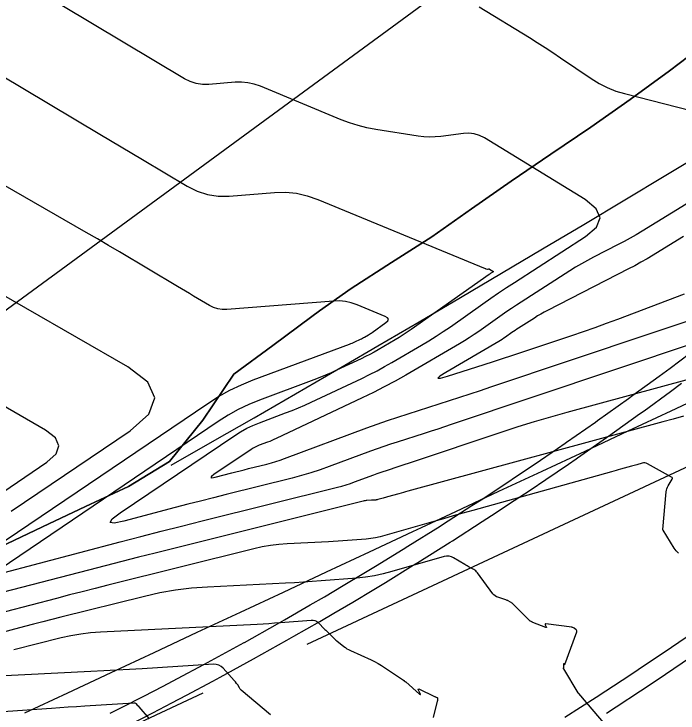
# Model space of a CAD drawing. Extents: x 1354696 to 1366163, y 660729 to 670380.
# Drawn here: x 1361099.9 to 1361169.7, y 664627.7 to 664701.2 of the extents above; entities that cross this region are included whole.
import ezdxf

# ---------------------------------------------------------------- set-up
doc = ezdxf.new("R2010")
doc.units = 0
for name, color, linetype in [('R_Contours', 7, 'Continuous'), ('R_Detour', 7, 'Continuous'), ('R_Erosion', 7, 'Continuous'), ('R_Fin Surface', 7, 'Continuous')]:
    doc.layers.add(name, color=color, linetype=linetype)

msp = doc.modelspace()

# ---------------------------------------------------------------- linework, layer by layer
at = {"layer": 'R_Contours'}
for points in [[(1361171.714, 664666.678), (1361145.869, 664658.009), (1361145.162, 664657.774), (1361144.454, 664657.54), (1361143.745, 664657.31), (1361143.036, 664657.081), (1361140.196, 664656.173), (1361139.488, 664655.942), (1361138.782, 664655.703), (1361138.079, 664655.455), (1361137.379, 664655.2), (1361133.045, 664653.588), (1361132.086, 664653.247), (1361131.118, 664652.932), (1361130.142, 664652.645), (1361129.158, 664652.385), (1361122.222, 664650.654), (1361120.874, 664650.315), (1361119.528, 664649.973), (1361118.183, 664649.627), (1361116.838, 664649.277), (1361111.463, 664647.869), (1361110.431, 664647.659), (1361110.023, 664647.731), (1361110.238, 664648.085), (1361111.077, 664648.723), (1361123.113, 664656.867), (1361123.732, 664657.26), (1361124.37, 664657.613), (1361125.029, 664657.928), (1361125.707, 664658.204), (1361128.461, 664659.23), (1361129.146, 664659.494), (1361129.825, 664659.771), (1361130.499, 664660.064), (1361131.166, 664660.37), (1361136.463, 664662.868), (1361137.272, 664663.261), (1361138.072, 664663.67), (1361138.863, 664664.097), (1361139.645, 664664.542), (1361142.754, 664666.353), (1361143.526, 664666.815), (1361144.287, 664667.292), (1361145.038, 664667.787), (1361145.778, 664668.298), (1361149.201, 664670.717), (1361150.02, 664671.288), (1361150.844, 664671.852), (1361151.674, 664672.406), (1361152.51, 664672.952), (1361159.997, 664677.784), (1361161.14, 664678.766), (1361161.513, 664679.738), (1361161.116, 664680.7), (1361159.95, 664681.654), (1361149.354, 664688.136), (1361148.834, 664688.4), (1361148.293, 664688.565), (1361147.731, 664688.634), (1361147.149, 664688.604), (1361144.777, 664688.292), (1361144.185, 664688.236), (1361143.593, 664688.222), (1361143.001, 664688.251), (1361142.41, 664688.323), (1361137.944, 664689.029), (1361137.01, 664689.204), (1361136.091, 664689.434), (1361135.188, 664689.717), (1361134.3, 664690.054), (1361125.811, 664693.565), (1361125.166, 664693.789), (1361124.508, 664693.933), (1361123.838, 664693.998), (1361123.155, 664693.983), (1361120.398, 664693.763), (1361119.72, 664693.759), (1361119.067, 664693.858), (1361118.438, 664694.059), (1361117.832, 664694.363), (1361104.947, 664702.074)], [(1361148.803, 664701.923), (1361154.09, 664698.688), (1361154.919, 664698.174), (1361155.741, 664697.65), (1361156.556, 664697.116), (1361157.365, 664696.571), (1361160.586, 664694.372), (1361161.409, 664693.861), (1361162.267, 664693.427), (1361163.16, 664693.071), (1361164.087, 664692.793), (1361175.29, 664689.95)], [(1361093.05, 664697.995), (1361108.95, 664688.536), (1361110.072, 664687.868), (1361111.194, 664687.199), (1361112.315, 664686.529), (1361113.436, 664685.859), (1361118.118, 664683.057), (1361119.16, 664682.534), (1361120.243, 664682.188), (1361121.368, 664682.018), (1361122.534, 664682.024), (1361127.28, 664682.403), (1361128.455, 664682.429), (1361129.609, 664682.317), (1361130.742, 664682.069), (1361131.852, 664681.683), (1361149.442, 664674.409), (1361149.469, 664674.398), (1361149.497, 664674.39), (1361149.526, 664674.383), (1361149.554, 664674.377), (1361149.692, 664674.356), (1361149.71, 664674.353), (1361149.728, 664674.352), (1361149.746, 664674.353), (1361149.765, 664674.355), (1361149.838, 664674.364), (1361149.855, 664674.365), (1361149.873, 664674.363), (1361149.889, 664674.358), (1361149.905, 664674.35), (1361150.231, 664674.15), (1361150.267, 664674.121), (1361150.28, 664674.091), (1361150.268, 664674.061), (1361150.233, 664674.031), (1361150.045, 664673.91), (1361149.998, 664673.879), (1361149.952, 664673.848), (1361149.905, 664673.817), (1361149.86, 664673.785), (1361141.671, 664667.999), (1361141.253, 664667.71), (1361140.828, 664667.43), (1361140.397, 664667.16), (1361139.961, 664666.899), (1361138.202, 664665.874), (1361137.759, 664665.623), (1361137.312, 664665.381), (1361136.859, 664665.149), (1361136.402, 664664.927), (1361133.821, 664663.71), (1361133.234, 664663.441), (1361132.643, 664663.184), (1361132.046, 664662.94), (1361131.444, 664662.709), (1361125.733, 664660.581), (1361124.597, 664660.118), (1361123.493, 664659.591), (1361122.424, 664658.999), (1361121.388, 664658.342), (1361098.333, 664642.741)], [(1361098.98, 664645.821), (1361120.279, 664660.233), (1361121.419, 664660.957), (1361122.596, 664661.608), (1361123.81, 664662.189), (1361125.061, 664662.697), (1361135.188, 664666.471), (1361135.328, 664666.525), (1361135.467, 664666.581), (1361135.604, 664666.641), (1361135.74, 664666.704), (1361136.34, 664666.986), (1361136.447, 664667.038), (1361136.552, 664667.092), (1361136.656, 664667.148), (1361136.759, 664667.206), (1361137.167, 664667.445), (1361137.269, 664667.505), (1361137.369, 664667.568), (1361137.467, 664667.633), (1361137.565, 664667.7), (1361139.014, 664668.724), (1361139.215, 664668.909), (1361139.269, 664669.078), (1361139.179, 664669.231), (1361138.942, 664669.367), (1361135.969, 664670.596), (1361135.365, 664670.806), (1361134.748, 664670.942), (1361134.12, 664671.002), (1361133.48, 664670.988), (1361122.275, 664670.094), (1361121.797, 664670.092), (1361121.336, 664670.161), (1361120.892, 664670.303), (1361120.464, 664670.518), (1361118.789, 664671.521), (1361118.37, 664671.771), (1361117.951, 664672.021), (1361117.531, 664672.271), (1361117.112, 664672.521), (1361111, 664676.157), (1361109.841, 664676.844), (1361108.678, 664677.526), (1361107.513, 664678.204), (1361106.345, 664678.877), (1361093.399, 664686.307)], [(1361175.656, 664684.292), (1361165.931, 664678.337), (1361165.31, 664677.965), (1361164.683, 664677.605), (1361164.049, 664677.257), (1361163.408, 664676.921), (1361160.831, 664675.602), (1361160.191, 664675.264), (1361159.561, 664674.911), (1361158.939, 664674.542), (1361158.326, 664674.157), (1361152.726, 664670.542), (1361152.222, 664670.213), (1361151.721, 664669.878), (1361151.223, 664669.539), (1361150.729, 664669.193), (1361148.761, 664667.803), (1361148.265, 664667.46), (1361147.763, 664667.129), (1361147.253, 664666.809), (1361146.736, 664666.5), (1361141.088, 664663.209), (1361139.967, 664662.572), (1361138.833, 664661.96), (1361137.685, 664661.372), (1361136.525, 664660.809), (1361127.453, 664656.53), (1361127.236, 664656.431), (1361127.018, 664656.336), (1361126.797, 664656.246), (1361126.575, 664656.16), (1361125.681, 664655.827), (1361125.461, 664655.738), (1361125.247, 664655.635), (1361125.04, 664655.521), (1361124.839, 664655.393), (1361120.932, 664652.75), (1361120.66, 664652.543), (1361120.59, 664652.428), (1361120.722, 664652.404), (1361121.057, 664652.473), (1361122.802, 664652.93), (1361123.239, 664653.043), (1361123.675, 664653.156), (1361124.112, 664653.267), (1361124.549, 664653.376), (1361126.501, 664653.863), (1361126.97, 664653.987), (1361127.435, 664654.124), (1361127.896, 664654.274), (1361128.353, 664654.437), (1361137.016, 664657.658), (1361138.089, 664658.05), (1361139.167, 664658.429), (1361140.249, 664658.796), (1361141.335, 664659.151), (1361145.689, 664660.543), (1361146.777, 664660.893), (1361147.863, 664661.247), (1361148.949, 664661.604), (1361150.033, 664661.966), (1361175.252, 664670.425)], [(1361170.285, 664677.779), (1361169.651, 664677.384), (1361167.101, 664675.823), (1361166.46, 664675.439), (1361165.812, 664675.067), (1361165.158, 664674.708), (1361164.496, 664674.361), (1361155.99, 664670.005), (1361155.638, 664669.819), (1361155.289, 664669.624), (1361154.946, 664669.421), (1361154.608, 664669.208), (1361152.942, 664668.133), (1361152.769, 664668.02), (1361152.598, 664667.905), (1361152.427, 664667.789), (1361152.258, 664667.67), (1361151.583, 664667.193), (1361151.413, 664667.076), (1361151.24, 664666.963), (1361151.065, 664666.853), (1361150.888, 664666.747), (1361145.306, 664663.494), (1361144.661, 664663.086), (1361144.476, 664662.883), (1361144.751, 664662.885), (1361145.486, 664663.091), (1361149.346, 664664.326), (1361150.31, 664664.636), (1361151.273, 664664.95), (1361152.236, 664665.267), (1361153.197, 664665.587), (1361158.564, 664667.387), (1361159.776, 664667.8), (1361160.985, 664668.224), (1361162.19, 664668.659), (1361163.391, 664669.105), (1361170.404, 664671.747)], [(1361099.627, 664648.9), (1361112.138, 664657.366), (1361114.089, 664659.116), (1361114.699, 664660.816), (1361113.966, 664662.467), (1361111.89, 664664.068), (1361095.775, 664673.317)], [(1361098.311, 664642.334), (1361111.084, 664645.68), (1361113.232, 664646.239), (1361115.381, 664646.792), (1361117.532, 664647.338), (1361119.684, 664647.879), (1361133.905, 664651.427), (1361134.364, 664651.549), (1361134.82, 664651.683), (1361135.272, 664651.83), (1361135.719, 664651.989), (1361137.742, 664652.741), (1361138.069, 664652.861), (1361138.397, 664652.976), (1361138.727, 664653.088), (1361139.057, 664653.196), (1361140.383, 664653.62), (1361140.714, 664653.726), (1361141.045, 664653.834), (1361141.376, 664653.943), (1361141.706, 664654.053), (1361151.209, 664657.24), (1361152.906, 664657.796), (1361154.611, 664658.327), (1361156.324, 664658.833), (1361158.044, 664659.314), (1361174.162, 664663.694)], [(1361097.15, 664649.866), (1361103.355, 664654.065), (1361104.329, 664654.938), (1361104.633, 664655.787), (1361104.267, 664656.612), (1361103.231, 664657.411), (1361095.185, 664662.029)], [(1361170.302, 664658.894), (1361169.2, 664658.586), (1361168.097, 664658.283), (1361141.318, 664651.006), (1361141.081, 664650.941), (1361140.844, 664650.876), (1361140.607, 664650.811), (1361140.37, 664650.745), (1361139.175, 664650.411), (1361139.062, 664650.379), (1361138.949, 664650.347), (1361138.836, 664650.315), (1361138.723, 664650.283), (1361138.152, 664650.118), (1361138.099, 664650.104), (1361138.045, 664650.093), (1361137.991, 664650.084), (1361137.936, 664650.079), (1361137.717, 664650.061), (1361137.663, 664650.056), (1361137.608, 664650.052), (1361137.553, 664650.049), (1361137.498, 664650.046), (1361137.016, 664650.022), (1361136.918, 664650.015), (1361136.821, 664650.003), (1361136.724, 664649.986), (1361136.628, 664649.965), (1361114.737, 664644.502), (1361112.984, 664644.062), (1361111.232, 664643.617), (1361109.481, 664643.166), (1361107.731, 664642.711), (1361098.682, 664640.341)], [(1361169.772, 664644.493), (1361169.521, 664644.737), (1361169.308, 664645.027), (1361168.153, 664646.899), (1361168.149, 664646.907), (1361168.145, 664646.914), (1361168.142, 664646.922), (1361168.14, 664646.929), (1361168.13, 664646.961), (1361168.128, 664646.969), (1361168.126, 664646.977), (1361168.126, 664646.985), (1361168.126, 664646.994), (1361168.467, 664650.946), (1361168.49, 664651.108), (1361168.532, 664651.265), (1361168.591, 664651.415), (1361168.669, 664651.559), (1361169.098, 664652.256), (1361169.129, 664652.327), (1361169.129, 664652.39), (1361169.098, 664652.445), (1361169.036, 664652.491), (1361166.488, 664653.897), (1361166.359, 664653.953), (1361166.227, 664653.982), (1361166.092, 664653.983), (1361165.953, 664653.956), (1361165.394, 664653.792), (1361165.254, 664653.752), (1361165.114, 664653.712), (1361164.974, 664653.673), (1361164.833, 664653.634), (1361163.676, 664653.32), (1361163.436, 664653.254), (1361163.196, 664653.188), (1361162.957, 664653.122), (1361162.717, 664653.056), (1361148.129, 664648.981), (1361147.107, 664648.694), (1361146.087, 664648.406), (1361145.066, 664648.115), (1361144.047, 664647.822), (1361138.885, 664646.335), (1361138.406, 664646.21), (1361137.922, 664646.108), (1361137.434, 664646.031), (1361136.941, 664645.979), (1361134.961, 664645.816), (1361134.466, 664645.777), (1361133.971, 664645.742), (1361133.475, 664645.712), (1361132.98, 664645.685), (1361128.631, 664645.471), (1361127.744, 664645.406), (1361126.863, 664645.297), (1361125.989, 664645.146), (1361125.121, 664644.952), (1361109.791, 664641.126), (1361108.436, 664640.786), (1361107.083, 664640.442), (1361105.73, 664640.094), (1361104.378, 664639.742), (1361098.974, 664638.327)], [(1361162.287, 664626.211), (1361159.275, 664629.737), (1361159.269, 664629.744), (1361159.262, 664629.751), (1361159.256, 664629.758), (1361159.249, 664629.765), (1361159.209, 664629.804), (1361159.207, 664629.808), (1361159.205, 664629.814), (1361159.204, 664629.816), (1361157.693, 664632.335), (1361157.689, 664632.342), (1361157.687, 664632.348), (1361157.685, 664632.356), (1361157.684, 664632.363), (1361157.682, 664632.395), (1361157.682, 664632.402), (1361157.683, 664632.409), (1361157.683, 664632.416), (1361157.685, 664632.423), (1361157.692, 664632.451), (1361157.693, 664632.458), (1361157.695, 664632.465), (1361157.695, 664632.472), (1361157.696, 664632.48), (1361157.718, 664632.868), (1361157.721, 664632.888), (1361157.726, 664632.895), (1361157.733, 664632.89), (1361157.743, 664632.874), (1361157.788, 664632.784), (1361157.799, 664632.767), (1361157.809, 664632.762), (1361157.819, 664632.769), (1361157.828, 664632.787), (1361159.061, 664636.216), (1361159.074, 664636.278), (1361159.069, 664636.335), (1361159.043, 664636.387), (1361158.998, 664636.432), (1361158.779, 664636.604), (1361158.723, 664636.643), (1361158.663, 664636.673), (1361158.599, 664636.695), (1361158.532, 664636.708), (1361155.828, 664637.057), (1361155.779, 664637.057), (1361155.751, 664637.042), (1361155.744, 664637.01), (1361155.759, 664636.963), (1361155.861, 664636.744), (1361155.876, 664636.698), (1361155.871, 664636.673), (1361155.845, 664636.666), (1361155.799, 664636.679), (1361154.462, 664637.213), (1361154.43, 664637.226), (1361154.397, 664637.24), (1361154.365, 664637.255), (1361154.334, 664637.269), (1361154.207, 664637.33), (1361154.176, 664637.346), (1361154.147, 664637.365), (1361154.12, 664637.386), (1361154.094, 664637.41), (1361152.316, 664639.187), (1361152.267, 664639.232), (1361152.215, 664639.273), (1361152.161, 664639.311), (1361152.103, 664639.344), (1361151.867, 664639.469), (1361151.808, 664639.499), (1361151.747, 664639.526), (1361151.685, 664639.551), (1361151.622, 664639.573), (1361150.77, 664639.851), (1361150.615, 664639.915), (1361150.475, 664640), (1361150.35, 664640.106), (1361150.241, 664640.234), (1361148.622, 664642.439), (1361148.539, 664642.54), (1361148.446, 664642.63), (1361148.344, 664642.709), (1361148.233, 664642.778), (1361147.768, 664643.029), (1361147.652, 664643.093), (1361147.537, 664643.157), (1361147.423, 664643.224), (1361147.31, 664643.291), (1361146.125, 664644.007), (1361145.886, 664644.122), (1361145.64, 664644.182), (1361145.387, 664644.188), (1361145.126, 664644.139), (1361139.618, 664642.552), (1361138.713, 664642.315), (1361137.799, 664642.124), (1361136.876, 664641.978), (1361135.945, 664641.879), (1361132.205, 664641.571), (1361131.27, 664641.498), (1361130.334, 664641.432), (1361129.398, 664641.375), (1361128.461, 664641.325), (1361120.245, 664640.919), (1361118.569, 664640.796), (1361116.905, 664640.591), (1361115.253, 664640.305), (1361113.614, 664639.938), (1361104.845, 664637.75), (1361103.889, 664637.51), (1361102.934, 664637.267), (1361101.979, 664637.022), (1361101.026, 664636.774), (1361097.212, 664635.775)], [(1361099.898, 664634.374), (1361104.88, 664635.617), (1361105.9, 664635.845), (1361106.927, 664636.023), (1361107.962, 664636.151), (1361109.004, 664636.227), (1361125.478, 664637.039), (1361126.088, 664637.072), (1361126.699, 664637.11), (1361127.308, 664637.152), (1361127.918, 664637.2), (1361131.144, 664637.465), (1361131.351, 664637.462), (1361131.542, 664637.415), (1361131.718, 664637.326), (1361131.878, 664637.194), (1361132.584, 664636.484), (1361132.687, 664636.38), (1361132.791, 664636.276), (1361132.896, 664636.172), (1361133, 664636.068), (1361133.418, 664635.653), (1361133.523, 664635.551), (1361133.632, 664635.452), (1361133.743, 664635.355), (1361133.856, 664635.262), (1361134.581, 664634.682), (1361134.744, 664634.561), (1361134.913, 664634.449), (1361135.088, 664634.349), (1361135.27, 664634.259), (1361137.455, 664633.265), (1361137.821, 664633.089), (1361138.18, 664632.899), (1361138.53, 664632.694), (1361138.873, 664632.475), (1361140.861, 664631.143), (1361140.882, 664631.129), (1361140.902, 664631.114), (1361140.922, 664631.099), (1361140.941, 664631.083), (1361141.017, 664631.018), (1361141.036, 664631.002), (1361141.055, 664630.986), (1361141.074, 664630.969), (1361141.093, 664630.953), (1361142.535, 664629.679), (1361142.595, 664629.633), (1361142.626, 664629.625), (1361142.628, 664629.657), (1361142.6, 664629.728), (1361142.429, 664630.092), (1361142.404, 664630.166), (1361142.411, 664630.207), (1361142.452, 664630.214), (1361142.525, 664630.187), (1361144.059, 664629.454), (1361144.096, 664629.436), (1361144.133, 664629.42), (1361144.171, 664629.404), (1361144.209, 664629.388), (1361144.368, 664629.324), (1361144.398, 664629.308), (1361144.419, 664629.285), (1361144.43, 664629.257), (1361144.433, 664629.223), (1361144.425, 664629.076), (1361144.422, 664629.039), (1361144.417, 664629.002), (1361144.411, 664628.966), (1361144.403, 664628.93), (1361143.982, 664627.216)], [(1361126.863, 664627.511), (1361123.787, 664630.102), (1361123.732, 664630.152), (1361123.683, 664630.207), (1361123.639, 664630.267), (1361123.6, 664630.331), (1361123.433, 664630.638), (1361123.408, 664630.681), (1361123.38, 664630.723), (1361123.35, 664630.763), (1361123.317, 664630.802), (1361123.183, 664630.953), (1361123.116, 664631.029), (1361123.049, 664631.104), (1361121.897, 664632.398), (1361121.681, 664632.595), (1361121.44, 664632.731), (1361121.173, 664632.804), (1361120.881, 664632.816), (1361113.393, 664632.343), (1361112.044, 664632.26), (1361110.694, 664632.182), (1361109.343, 664632.108), (1361107.993, 664632.039), (1361097.537, 664631.524)], [(1361094.639, 664627.564), (1361103.863, 664628.21), (1361104.74, 664628.27), (1361105.617, 664628.329), (1361106.495, 664628.387), (1361107.373, 664628.443), (1361112.523, 664628.768), (1361112.579, 664628.766), (1361112.63, 664628.752), (1361112.676, 664628.726), (1361112.717, 664628.689), (1361112.872, 664628.514), (1361112.949, 664628.427), (1361113.027, 664628.34), (1361114.136, 664627.092)]]:
    msp.add_lwpolyline(points, dxfattribs=at)
at = {"layer": 'R_Detour'}
for points in [[(1361110.023, 664627.659), (1361111.287, 664628.299), (1361113.576, 664629.472), (1361115.592, 664630.52), (1361117.11, 664631.319), (1361119.87, 664632.793), (1361120.626, 664633.201), (1361124.12, 664635.116), (1361124.124, 664635.118), (1361127.602, 664637.069), (1361128.342, 664637.491), (1361131.061, 664639.055), (1361132.536, 664639.916), (1361134.5, 664641.075), (1361136.7, 664642.391), (1361137.919, 664643.128), (1361140.834, 664644.916), (1361141.317, 664645.215), (1361144.695, 664647.336), (1361144.937, 664647.49), (1361148.051, 664649.49), (1361149.009, 664650.113), (1361151.386, 664651.677), (1361153.049, 664652.785), (1361154.7, 664653.897), (1361157.057, 664655.506), (1361157.855, 664656.055), (1361157.991, 664656.149), (1361161.033, 664658.274), (1361161.26, 664658.434), (1361164.506, 664660.751), (1361164.974, 664661.089), (1361167.729, 664663.1), (1361168.882, 664663.952), (1361170.929, 664665.481)], [(1361112.194, 664626.516), (1361114.493, 664627.695), (1361116.52, 664628.748), (1361118.045, 664629.551), (1361120.819, 664631.032), (1361121.579, 664631.443), (1361125.09, 664633.367), (1361125.094, 664633.369), (1361128.589, 664635.33), (1361129.333, 664635.753), (1361132.065, 664637.325), (1361133.547, 664638.19), (1361135.521, 664639.355), (1361137.732, 664640.678), (1361138.957, 664641.419), (1361141.886, 664643.215), (1361142.372, 664643.516), (1361145.767, 664645.647), (1361146.01, 664645.802), (1361149.14, 664647.812), (1361150.102, 664648.438), (1361152.491, 664650.01), (1361154.163, 664651.124), (1361155.821, 664652.241), (1361158.191, 664653.857), (1361158.992, 664654.41), (1361159.129, 664654.504), (1361162.185, 664656.639), (1361162.414, 664656.8), (1361165.676, 664659.129), (1361166.146, 664659.469), (1361168.915, 664661.49), (1361170.073, 664662.346)], [(1361157.813, 664627.236), (1361161.113, 664629.355), (1361162.127, 664630.016), (1361164.646, 664631.672), (1361166.408, 664632.847), (1361168.156, 664634.024), (1361170.654, 664635.729)], [(1361162.201, 664627.678), (1361163.221, 664628.341), (1361165.751, 664630.005), (1361167.521, 664631.185), (1361169.278, 664632.368), (1361171.787, 664634.081)]]:
    msp.add_lwpolyline(points, dxfattribs=at)
at = {"layer": 'R_Erosion'}
msp.add_line((1361093.993, 664666.332), (1361279.14, 664802.18), dxfattribs=at)
for points in [[(1361098.381, 664645.132), (1361102.908, 664647.254), (1361107.433, 664649.381), (1361111.955, 664651.514), (1361116.249, 664654.135), (1361119.749, 664658.457), (1361123.009, 664663.291), (1361127.113, 664666.319), (1361131.214, 664669.352), (1361132.034, 664669.96), (1361135.345, 664672.324), (1361139.597, 664675.035), (1361143.845, 664677.753), (1361148.002, 664680.668), (1361152.157, 664683.588), (1361156.346, 664686.434), (1361160.537, 664689.277), (1361164.695, 664692.188), (1361168.808, 664695.197), (1361172.886, 664698.28)], [(1361172.886, 664698.28), (1361168.808, 664695.197), (1361164.695, 664692.188), (1361160.537, 664689.277), (1361156.346, 664686.434), (1361152.157, 664683.588), (1361148.002, 664680.668), (1361143.845, 664677.753), (1361139.597, 664675.035), (1361135.345, 664672.324), (1361132.034, 664669.96), (1361131.214, 664669.352), (1361127.113, 664666.319), (1361123.009, 664663.291), (1361119.749, 664658.457), (1361116.249, 664654.135), (1361111.955, 664651.514), (1361107.433, 664649.381), (1361102.908, 664647.254), (1361098.381, 664645.132)], [(1361173.498, 664661.541), (1361168.968, 664659.424), (1361164.438, 664657.308), (1361159.908, 664655.191), (1361155.378, 664653.074), (1361150.849, 664650.957), (1361146.319, 664648.84), (1361142.695, 664647.147), (1361141.789, 664646.723), (1361137.259, 664644.607), (1361132.729, 664642.49), (1361128.2, 664640.373), (1361123.67, 664638.256), (1361119.14, 664636.139), (1361114.61, 664634.023), (1361110.08, 664631.906), (1361105.551, 664629.789), (1361101.021, 664627.672)]]:
    msp.add_lwpolyline(points, dxfattribs=at)
at = {"layer": 'R_Fin Surface'}
for p, q in [((1361130.74, 664634.937), (1361174.226, 664655.259)), ((1361076.293, 664609.494), (1361119.78, 664629.815))]:
    msp.add_line(p, q, dxfattribs=at)
msp.add_lwpolyline([(1361116.439, 664653.729), (1361120.793, 664656.223), (1361125.142, 664658.726), (1361129.488, 664661.236), (1361133.83, 664663.755), (1361134.698, 664664.26), (1361138.168, 664666.283), (1361142.502, 664668.819), (1361146.832, 664671.363), (1361151.158, 664673.915), (1361155.48, 664676.476), (1361159.799, 664679.045), (1361164.114, 664681.622), (1361168.424, 664684.208), (1361172.731, 664686.802)], dxfattribs=at)

doc.saveas('drawing.dxf')
